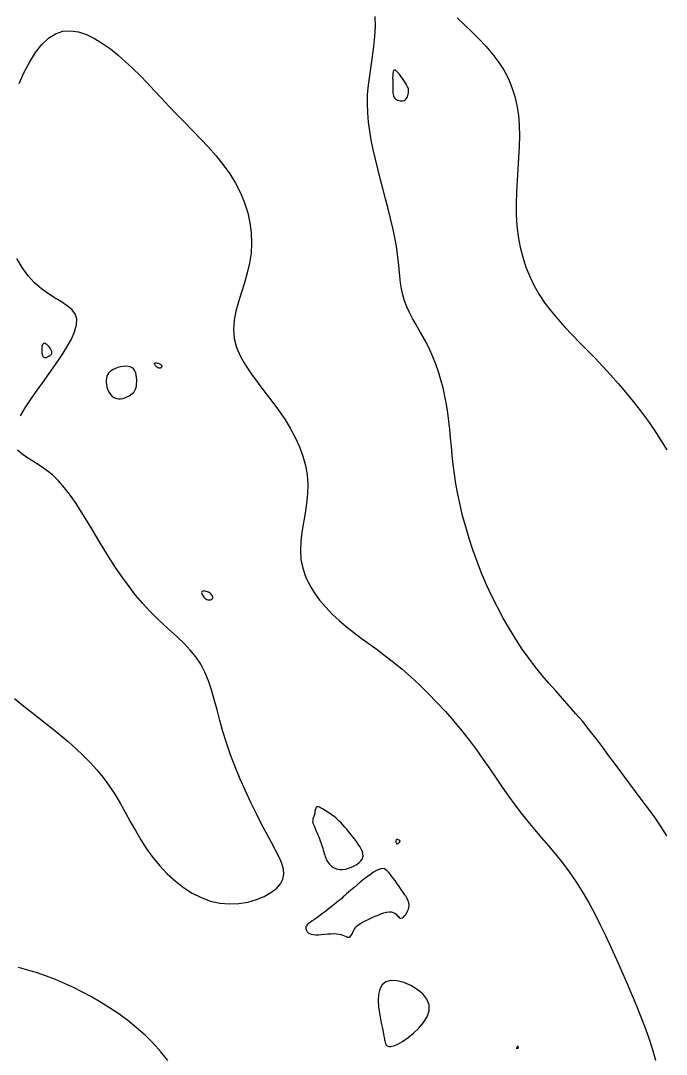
# Model space of a CAD drawing. Extents: x 3040093 to 3056816, y 408076 to 509144.
# Drawn here: x 3046790.7 to 3046851.5, y 435740.4 to 435837.7 of the extents above; entities that cross this region are included whole.
import ezdxf

# ---------------------------------------------------------------- set-up
doc = ezdxf.new("R2010")
doc.units = 0
doc.layers.add('V-CHAN-CONT-EL17', color=7, linetype='Continuous')

msp = doc.modelspace()

# ---------------------------------------------------------------- linework, layer by layer
at = {"layer": 'V-CHAN-CONT-EL17'}
for points in [[(3046851.592, 435761.025), (3046851.073, 435761.866), (3046850.502, 435762.697), (3046849.894, 435763.523), (3046849.264, 435764.35), (3046848.628, 435765.182), (3046847.998, 435766.023), (3046847.374, 435766.869), (3046846.755, 435767.715), (3046846.139, 435768.556), (3046845.524, 435769.386), (3046844.908, 435770.201), (3046844.289, 435770.996), (3046843.665, 435771.765), (3046843.035, 435772.506), (3046842.4, 435773.227), (3046841.761, 435773.938), (3046841.121, 435774.65), (3046840.481, 435775.374), (3046839.844, 435776.121), (3046839.211, 435776.901), (3046838.584, 435777.725), (3046837.965, 435778.6), (3046837.357, 435779.524), (3046836.765, 435780.49), (3046836.19, 435781.493), (3046835.638, 435782.525), (3046835.111, 435783.582), (3046834.613, 435784.657), (3046834.147, 435785.744), (3046833.717, 435786.837), (3046833.323, 435787.929), (3046832.966, 435789.016), (3046832.644, 435790.09), (3046832.359, 435791.147), (3046832.11, 435792.179), (3046831.898, 435793.182), (3046831.722, 435794.148), (3046831.581, 435795.075), (3046831.469, 435795.965), (3046831.378, 435796.824), (3046831.3, 435797.658), (3046831.228, 435798.47), (3046831.153, 435799.268), (3046831.068, 435800.056), (3046830.965, 435800.84), (3046830.838, 435801.622), (3046830.686, 435802.402), (3046830.508, 435803.174), (3046830.306, 435803.934), (3046830.079, 435804.678), (3046829.829, 435805.401), (3046829.555, 435806.1), (3046829.257, 435806.769), (3046828.939, 435807.407), (3046828.607, 435808.016), (3046828.272, 435808.603), (3046827.942, 435809.171), (3046827.628, 435809.727), (3046827.339, 435810.275), (3046827.085, 435810.821), (3046826.875, 435811.37), (3046826.715, 435811.926), (3046826.597, 435812.496), (3046826.51, 435813.085), (3046826.441, 435813.699), (3046826.378, 435814.345), (3046826.311, 435815.027), (3046826.226, 435815.751), (3046826.113, 435816.524), (3046825.963, 435817.348), (3046825.779, 435818.216), (3046825.568, 435819.119), (3046825.338, 435820.047), (3046825.096, 435820.99), (3046824.847, 435821.938), (3046824.599, 435822.882), (3046824.36, 435823.812), (3046824.135, 435824.721), (3046823.93, 435825.611), (3046823.751, 435826.486), (3046823.601, 435827.35), (3046823.487, 435828.209), (3046823.414, 435829.067), (3046823.387, 435829.928), (3046823.41, 435830.797), (3046823.485, 435831.677), (3046823.6, 435832.569), (3046823.735, 435833.472), (3046823.874, 435834.386), (3046823.999, 435835.311), (3046824.094, 435836.246), (3046824.14, 435837.191), (3046824.12, 435838.145)], [(3046831.854, 435838.002), (3046832.517, 435837.375), (3046833.212, 435836.712), (3046833.911, 435836.019), (3046834.589, 435835.301), (3046835.217, 435834.566), (3046835.774, 435833.817), (3046836.255, 435833.052), (3046836.665, 435832.268), (3046837.003, 435831.459), (3046837.274, 435830.623), (3046837.478, 435829.754), (3046837.617, 435828.848), (3046837.694, 435827.903), (3046837.714, 435826.914), (3046837.687, 435825.89), (3046837.63, 435824.839), (3046837.557, 435823.768), (3046837.483, 435822.688), (3046837.423, 435821.606), (3046837.391, 435820.53), (3046837.402, 435819.47), (3046837.469, 435818.433), (3046837.594, 435817.422), (3046837.777, 435816.437), (3046838.018, 435815.48), (3046838.318, 435814.552), (3046838.676, 435813.656), (3046839.093, 435812.791), (3046839.568, 435811.96), (3046840.1, 435811.162), (3046840.683, 435810.393), (3046841.31, 435809.643), (3046841.973, 435808.908), (3046842.665, 435808.18), (3046843.379, 435807.451), (3046844.106, 435806.715), (3046844.839, 435805.965), (3046845.572, 435805.196), (3046846.3, 435804.405), (3046847.021, 435803.593), (3046847.731, 435802.76), (3046848.426, 435801.906), (3046849.103, 435801.031), (3046849.759, 435800.136), (3046850.39, 435799.219), (3046850.995, 435798.284), (3046851.578, 435797.338)], [(3046790.594, 435831.836), (3046791.065, 435832.89), (3046791.578, 435833.869), (3046792.131, 435834.746), (3046792.722, 435835.497), (3046793.35, 435836.096), (3046794.013, 435836.519), (3046794.709, 435836.747), (3046795.431, 435836.795), (3046796.172, 435836.685), (3046796.924, 435836.437), (3046797.681, 435836.073), (3046798.434, 435835.614), (3046799.178, 435835.083), (3046799.904, 435834.5), (3046800.607, 435833.885), (3046801.292, 435833.242), (3046801.966, 435832.574), (3046802.636, 435831.885), (3046803.308, 435831.176), (3046803.988, 435830.45), (3046804.685, 435829.71), (3046805.404, 435828.958), (3046806.149, 435828.197), (3046806.909, 435827.424), (3046807.669, 435826.638), (3046808.416, 435825.837), (3046809.134, 435825.02), (3046809.81, 435824.183), (3046810.428, 435823.325), (3046810.975, 435822.444), (3046811.439, 435821.539), (3046811.817, 435820.614), (3046812.109, 435819.674), (3046812.315, 435818.724), (3046812.436, 435817.769), (3046812.472, 435816.814), (3046812.423, 435815.863), (3046812.288, 435814.923), (3046812.074, 435813.996), (3046811.807, 435813.083), (3046811.517, 435812.183), (3046811.236, 435811.295), (3046810.996, 435810.417), (3046810.828, 435809.548), (3046810.763, 435808.687), (3046810.833, 435807.834), (3046811.059, 435806.987), (3046811.424, 435806.145), (3046811.9, 435805.305), (3046812.462, 435804.467), (3046813.081, 435803.629), (3046813.73, 435802.789), (3046814.383, 435801.946), (3046815.013, 435801.099), (3046815.595, 435800.245), (3046816.121, 435799.385), (3046816.585, 435798.519), (3046816.981, 435797.647), (3046817.303, 435796.769), (3046817.546, 435795.885), (3046817.704, 435794.995), (3046817.771, 435794.1), (3046817.747, 435793.2), (3046817.653, 435792.298), (3046817.516, 435791.397), (3046817.364, 435790.501), (3046817.222, 435789.614), (3046817.118, 435788.738), (3046817.078, 435787.878), (3046817.13, 435787.037), (3046817.294, 435786.218), (3046817.564, 435785.423), (3046817.928, 435784.654), (3046818.373, 435783.914), (3046818.888, 435783.204), (3046819.461, 435782.525), (3046820.079, 435781.881), (3046820.73, 435781.273), (3046821.405, 435780.7), (3046822.099, 435780.153), (3046822.813, 435779.619), (3046823.546, 435779.085), (3046824.297, 435778.54), (3046825.066, 435777.971), (3046825.851, 435777.365), (3046826.653, 435776.711), (3046827.469, 435775.998), (3046828.293, 435775.233), (3046829.117, 435774.424), (3046829.935, 435773.578), (3046830.739, 435772.705), (3046831.521, 435771.812), (3046832.273, 435770.909), (3046832.989, 435770.003), (3046833.664, 435769.101), (3046834.304, 435768.208), (3046834.916, 435767.325), (3046835.509, 435766.454), (3046836.093, 435765.598), (3046836.674, 435764.759), (3046837.262, 435763.94), (3046837.865, 435763.141), (3046838.489, 435762.365), (3046839.13, 435761.601), (3046839.783, 435760.841), (3046840.443, 435760.073), (3046841.102, 435759.288), (3046841.756, 435758.475), (3046842.399, 435757.623), (3046843.024, 435756.723), (3046843.628, 435755.768), (3046844.211, 435754.764), (3046844.773, 435753.722), (3046845.316, 435752.651), (3046845.841, 435751.563), (3046846.35, 435750.467), (3046846.844, 435749.374), (3046847.324, 435748.293), (3046847.791, 435747.233), (3046848.243, 435746.19), (3046848.679, 435745.156), (3046849.094, 435744.126), (3046849.488, 435743.092), (3046849.858, 435742.049), (3046850.202, 435740.99), (3046850.517, 435739.907)], [(3046790.694, 435800.565), (3046791.138, 435801.299), (3046791.65, 435802.071), (3046792.212, 435802.872), (3046792.807, 435803.696), (3046793.415, 435804.534), (3046794.013, 435805.374), (3046794.576, 435806.201), (3046795.08, 435807.002), (3046795.5, 435807.764), (3046795.811, 435808.473), (3046795.988, 435809.114), (3046796.008, 435809.675), (3046795.854, 435810.148), (3046795.546, 435810.554), (3046795.111, 435810.919), (3046794.578, 435811.269), (3046793.975, 435811.631), (3046793.331, 435812.033), (3046792.672, 435812.5), (3046792.028, 435813.06), (3046791.422, 435813.731), (3046790.864, 435814.507), (3046790.357, 435815.374)], [(3046790.159, 435773.946), (3046790.867, 435773.36), (3046791.588, 435772.782), (3046792.316, 435772.209), (3046793.049, 435771.634), (3046793.781, 435771.054), (3046794.507, 435770.464), (3046795.225, 435769.859), (3046795.928, 435769.237), (3046796.612, 435768.593), (3046797.274, 435767.924), (3046797.907, 435767.226), (3046798.508, 435766.496), (3046799.072, 435765.73), (3046799.597, 435764.926), (3046800.093, 435764.093), (3046800.573, 435763.238), (3046801.049, 435762.371), (3046801.535, 435761.502), (3046802.042, 435760.639), (3046802.584, 435759.793), (3046803.173, 435758.972), (3046803.819, 435758.187), (3046804.519, 435757.448), (3046805.266, 435756.768), (3046806.054, 435756.159), (3046806.877, 435755.633), (3046807.729, 435755.203), (3046808.603, 435754.881), (3046809.494, 435754.678), (3046810.392, 435754.603), (3046811.279, 435754.644), (3046812.134, 435754.787), (3046812.936, 435755.016), (3046813.664, 435755.317), (3046814.297, 435755.673), (3046814.815, 435756.071), (3046815.195, 435756.494), (3046815.424, 435756.933), (3046815.51, 435757.392), (3046815.47, 435757.884), (3046815.318, 435758.419), (3046815.07, 435759.007), (3046814.741, 435759.659), (3046814.348, 435760.387), (3046813.904, 435761.2), (3046813.426, 435762.106), (3046812.925, 435763.091), (3046812.414, 435764.14), (3046811.904, 435765.236), (3046811.406, 435766.362), (3046810.933, 435767.502), (3046810.497, 435768.639), (3046810.108, 435769.757), (3046809.774, 435770.841), (3046809.484, 435771.887), (3046809.219, 435772.89), (3046808.963, 435773.849), (3046808.699, 435774.759), (3046808.41, 435775.618), (3046808.08, 435776.422), (3046807.69, 435777.169), (3046807.229, 435777.858), (3046806.704, 435778.501), (3046806.126, 435779.112), (3046805.507, 435779.706), (3046804.859, 435780.296), (3046804.192, 435780.898), (3046803.518, 435781.526), (3046802.849, 435782.194), (3046802.194, 435782.913), (3046801.556, 435783.68), (3046800.933, 435784.486), (3046800.326, 435785.325), (3046799.734, 435786.189), (3046799.157, 435787.071), (3046798.594, 435787.964), (3046798.046, 435788.86), (3046797.512, 435789.751), (3046796.985, 435790.627), (3046796.463, 435791.478), (3046795.938, 435792.294), (3046795.405, 435793.064), (3046794.859, 435793.778), (3046794.296, 435794.425), (3046793.708, 435794.995), (3046793.096, 435795.483), (3046792.478, 435795.904), (3046791.878, 435796.277), (3046791.319, 435796.624), (3046790.824, 435796.965), (3046790.417, 435797.319)], [(3046804.602, 435739.857), (3046803.936, 435740.698), (3046803.214, 435741.495), (3046802.444, 435742.247), (3046801.639, 435742.957), (3046800.807, 435743.622), (3046799.959, 435744.245), (3046799.105, 435744.824), (3046798.255, 435745.36), (3046797.408, 435745.856), (3046796.561, 435746.314), (3046795.715, 435746.736), (3046794.865, 435747.124), (3046794.012, 435747.481), (3046793.152, 435747.809), (3046792.284, 435748.11), (3046791.407, 435748.386), (3046790.518, 435748.636)]]:
    msp.add_lwpolyline(points, dxfattribs=at)
for points in [[(3046826.019, 435830.398), (3046826.121, 435830.327), (3046826.236, 435830.269), (3046826.359, 435830.226), (3046826.487, 435830.201), (3046826.614, 435830.195), (3046826.735, 435830.209), (3046826.846, 435830.246), (3046826.943, 435830.307), (3046827.026, 435830.388), (3046827.095, 435830.485), (3046827.152, 435830.593), (3046827.196, 435830.708), (3046827.23, 435830.825), (3046827.253, 435830.941), (3046827.266, 435831.05), (3046827.27, 435831.149), (3046827.264, 435831.242), (3046827.246, 435831.334), (3046827.215, 435831.43), (3046827.169, 435831.533), (3046827.108, 435831.65), (3046827.029, 435831.784), (3046826.931, 435831.941), (3046826.815, 435832.123), (3046826.684, 435832.319), (3046826.545, 435832.517), (3046826.403, 435832.705), (3046826.264, 435832.869), (3046826.134, 435832.998), (3046826.02, 435833.078), (3046825.925, 435833.097), (3046825.856, 435833.046), (3046825.81, 435832.933), (3046825.781, 435832.771), (3046825.768, 435832.572), (3046825.765, 435832.347), (3046825.769, 435832.108), (3046825.775, 435831.869), (3046825.78, 435831.64), (3046825.781, 435831.432), (3046825.781, 435831.246), (3046825.782, 435831.079), (3046825.788, 435830.93), (3046825.803, 435830.797), (3046825.83, 435830.68), (3046825.873, 435830.575), (3046825.935, 435830.481)], [(3046792.886, 435806.06), (3046792.853, 435806.107), (3046792.824, 435806.166), (3046792.8, 435806.239), (3046792.781, 435806.324), (3046792.765, 435806.42), (3046792.754, 435806.528), (3046792.747, 435806.647), (3046792.744, 435806.775), (3046792.747, 435806.907), (3046792.756, 435807.037), (3046792.773, 435807.157), (3046792.801, 435807.26), (3046792.84, 435807.342), (3046792.892, 435807.393), (3046792.958, 435807.409), (3046793.04, 435807.385), (3046793.132, 435807.325), (3046793.229, 435807.238), (3046793.327, 435807.13), (3046793.421, 435807.009), (3046793.504, 435806.882), (3046793.571, 435806.757), (3046793.618, 435806.641), (3046793.641, 435806.54), (3046793.642, 435806.453), (3046793.623, 435806.38), (3046793.589, 435806.317), (3046793.542, 435806.263), (3046793.486, 435806.217), (3046793.425, 435806.175), (3046793.361, 435806.137), (3046793.298, 435806.102), (3046793.236, 435806.069), (3046793.176, 435806.041), (3046793.119, 435806.02), (3046793.064, 435806.006), (3046793.013, 435806.002), (3046792.966, 435806.008), (3046792.923, 435806.027)], [(3046801.209, 435802.609), (3046801.322, 435802.709), (3046801.415, 435802.816), (3046801.49, 435802.932), (3046801.548, 435803.06), (3046801.593, 435803.202), (3046801.625, 435803.36), (3046801.647, 435803.538), (3046801.66, 435803.736), (3046801.662, 435803.949), (3046801.649, 435804.167), (3046801.616, 435804.383), (3046801.562, 435804.589), (3046801.481, 435804.777), (3046801.37, 435804.939), (3046801.226, 435805.067), (3046801.047, 435805.154), (3046800.839, 435805.203), (3046800.61, 435805.218), (3046800.369, 435805.203), (3046800.125, 435805.161), (3046799.885, 435805.097), (3046799.658, 435805.014), (3046799.452, 435804.916), (3046799.274, 435804.807), (3046799.124, 435804.687), (3046799.003, 435804.555), (3046798.908, 435804.411), (3046798.838, 435804.254), (3046798.794, 435804.085), (3046798.774, 435803.902), (3046798.777, 435803.705), (3046798.802, 435803.495), (3046798.849, 435803.279), (3046798.917, 435803.062), (3046799.006, 435802.853), (3046799.115, 435802.659), (3046799.243, 435802.487), (3046799.39, 435802.345), (3046799.556, 435802.239), (3046799.739, 435802.176), (3046799.934, 435802.151), (3046800.137, 435802.159), (3046800.341, 435802.195), (3046800.543, 435802.254), (3046800.735, 435802.33), (3046800.914, 435802.417), (3046801.073, 435802.512)], [(3046803.716, 435805.071), (3046803.778, 435805.058), (3046803.835, 435805.056), (3046803.887, 435805.062), (3046803.933, 435805.076), (3046803.972, 435805.096), (3046804.004, 435805.12), (3046804.026, 435805.149), (3046804.04, 435805.179), (3046804.043, 435805.211), (3046804.037, 435805.244), (3046804.02, 435805.278), (3046803.992, 435805.312), (3046803.954, 435805.346), (3046803.904, 435805.379), (3046803.843, 435805.411), (3046803.771, 435805.441), (3046803.692, 435805.468), (3046803.609, 435805.491), (3046803.529, 435805.507), (3046803.454, 435805.516), (3046803.39, 435805.515), (3046803.342, 435805.504), (3046803.312, 435805.481), (3046803.306, 435805.446), (3046803.32, 435805.4), (3046803.351, 435805.347), (3046803.396, 435805.291), (3046803.452, 435805.234), (3046803.516, 435805.18), (3046803.583, 435805.133), (3046803.651, 435805.096)], [(3046808.811, 435783.401), (3046808.818, 435783.466), (3046808.808, 435783.536), (3046808.781, 435783.609), (3046808.739, 435783.682), (3046808.681, 435783.755), (3046808.608, 435783.824), (3046808.522, 435783.888), (3046808.423, 435783.945), (3046808.316, 435783.993), (3046808.206, 435784.03), (3046808.099, 435784.054), (3046807.998, 435784.065), (3046807.911, 435784.059), (3046807.841, 435784.035), (3046807.793, 435783.992), (3046807.773, 435783.929), (3046807.777, 435783.849), (3046807.804, 435783.759), (3046807.849, 435783.662), (3046807.911, 435783.565), (3046807.985, 435783.471), (3046808.069, 435783.388), (3046808.159, 435783.318), (3046808.254, 435783.267), (3046808.349, 435783.233), (3046808.443, 435783.217), (3046808.532, 435783.216), (3046808.613, 435783.23), (3046808.685, 435783.256), (3046808.743, 435783.295), (3046808.786, 435783.343)], [(3046819.277, 435759.518), (3046819.322, 435759.361), (3046819.368, 435759.21), (3046819.417, 435759.063), (3046819.472, 435758.919), (3046819.535, 435758.779), (3046819.609, 435758.642), (3046819.695, 435758.507), (3046819.796, 435758.374), (3046819.913, 435758.247), (3046820.049, 435758.131), (3046820.203, 435758.029), (3046820.378, 435757.947), (3046820.575, 435757.887), (3046820.796, 435757.855), (3046821.04, 435757.856), (3046821.309, 435757.891), (3046821.591, 435757.959), (3046821.876, 435758.057), (3046822.151, 435758.181), (3046822.405, 435758.33), (3046822.626, 435758.498), (3046822.802, 435758.683), (3046822.921, 435758.882), (3046822.975, 435759.093), (3046822.969, 435759.312), (3046822.912, 435759.538), (3046822.812, 435759.77), (3046822.679, 435760.006), (3046822.52, 435760.245), (3046822.344, 435760.484), (3046822.161, 435760.723), (3046821.977, 435760.959), (3046821.794, 435761.19), (3046821.613, 435761.416), (3046821.434, 435761.634), (3046821.256, 435761.843), (3046821.081, 435762.041), (3046820.909, 435762.227), (3046820.74, 435762.398), (3046820.574, 435762.554), (3046820.411, 435762.696), (3046820.252, 435762.825), (3046820.095, 435762.944), (3046819.942, 435763.054), (3046819.792, 435763.156), (3046819.645, 435763.253), (3046819.501, 435763.346), (3046819.36, 435763.436), (3046819.223, 435763.521), (3046819.094, 435763.597), (3046818.972, 435763.661), (3046818.861, 435763.711), (3046818.761, 435763.741), (3046818.676, 435763.75), (3046818.606, 435763.734), (3046818.552, 435763.691), (3046818.513, 435763.624), (3046818.485, 435763.539), (3046818.465, 435763.441), (3046818.449, 435763.335), (3046818.435, 435763.226), (3046818.42, 435763.118), (3046818.399, 435763.017), (3046818.372, 435762.927), (3046818.34, 435762.845), (3046818.307, 435762.768), (3046818.275, 435762.693), (3046818.249, 435762.616), (3046818.231, 435762.533), (3046818.225, 435762.442), (3046818.234, 435762.339), (3046818.26, 435762.221), (3046818.302, 435762.089), (3046818.357, 435761.945), (3046818.422, 435761.79), (3046818.494, 435761.627), (3046818.571, 435761.457), (3046818.65, 435761.281), (3046818.729, 435761.102), (3046818.804, 435760.921), (3046818.876, 435760.738), (3046818.944, 435760.556), (3046819.009, 435760.375), (3046819.07, 435760.195), (3046819.127, 435760.019), (3046819.181, 435759.847), (3046819.231, 435759.679)], [(3046826.444, 435760.467), (3046826.458, 435760.49), (3046826.465, 435760.509), (3046826.465, 435760.526), (3046826.459, 435760.541), (3046826.446, 435760.556), (3046826.427, 435760.572), (3046826.401, 435760.589), (3046826.368, 435760.609), (3046826.331, 435760.63), (3046826.292, 435760.649), (3046826.251, 435760.664), (3046826.21, 435760.673), (3046826.172, 435760.674), (3046826.139, 435760.664), (3046826.111, 435760.642), (3046826.09, 435760.606), (3046826.077, 435760.559), (3046826.071, 435760.505), (3046826.072, 435760.448), (3046826.08, 435760.393), (3046826.094, 435760.343), (3046826.115, 435760.302), (3046826.141, 435760.275), (3046826.173, 435760.265), (3046826.209, 435760.269), (3046826.247, 435760.285), (3046826.287, 435760.31), (3046826.326, 435760.34), (3046826.363, 435760.375), (3046826.395, 435760.409), (3046826.423, 435760.441)], [(3046820.683, 435751.766), (3046820.89, 435751.716), (3046821.074, 435751.655), (3046821.235, 435751.593), (3046821.375, 435751.536), (3046821.497, 435751.492), (3046821.601, 435751.469), (3046821.689, 435751.476), (3046821.764, 435751.517), (3046821.828, 435751.588), (3046821.886, 435751.685), (3046821.942, 435751.8), (3046821.999, 435751.928), (3046822.062, 435752.063), (3046822.136, 435752.199), (3046822.223, 435752.33), (3046822.327, 435752.451), (3046822.45, 435752.564), (3046822.591, 435752.67), (3046822.75, 435752.774), (3046822.929, 435752.875), (3046823.127, 435752.979), (3046823.345, 435753.086), (3046823.583, 435753.199), (3046823.839, 435753.32), (3046824.11, 435753.442), (3046824.387, 435753.561), (3046824.664, 435753.668), (3046824.934, 435753.757), (3046825.191, 435753.822), (3046825.428, 435753.856), (3046825.638, 435753.853), (3046825.816, 435753.808), (3046825.967, 435753.731), (3046826.094, 435753.634), (3046826.204, 435753.528), (3046826.302, 435753.426), (3046826.393, 435753.34), (3046826.483, 435753.281), (3046826.577, 435753.262), (3046826.679, 435753.291), (3046826.786, 435753.364), (3046826.893, 435753.472), (3046826.997, 435753.608), (3046827.092, 435753.764), (3046827.175, 435753.931), (3046827.242, 435754.102), (3046827.287, 435754.268), (3046827.308, 435754.424), (3046827.308, 435754.567), (3046827.29, 435754.698), (3046827.26, 435754.817), (3046827.22, 435754.924), (3046827.176, 435755.019), (3046827.131, 435755.101), (3046827.089, 435755.172), (3046827.054, 435755.233), (3046827.023, 435755.286), (3046826.991, 435755.34), (3046826.955, 435755.398), (3046826.912, 435755.466), (3046826.856, 435755.551), (3046826.785, 435755.658), (3046826.694, 435755.791), (3046826.581, 435755.956), (3046826.449, 435756.146), (3046826.303, 435756.354), (3046826.147, 435756.574), (3046825.986, 435756.797), (3046825.824, 435757.017), (3046825.667, 435757.226), (3046825.519, 435757.418), (3046825.382, 435757.584), (3046825.252, 435757.722), (3046825.122, 435757.828), (3046824.986, 435757.898), (3046824.836, 435757.929), (3046824.665, 435757.917), (3046824.468, 435757.859), (3046824.238, 435757.751), (3046823.969, 435757.592), (3046823.671, 435757.391), (3046823.354, 435757.158), (3046823.027, 435756.904), (3046822.701, 435756.642), (3046822.387, 435756.38), (3046822.094, 435756.131), (3046821.834, 435755.905), (3046821.614, 435755.711), (3046821.426, 435755.543), (3046821.261, 435755.395), (3046821.11, 435755.26), (3046820.963, 435755.13), (3046820.81, 435754.999), (3046820.642, 435754.858), (3046820.449, 435754.7), (3046820.224, 435754.521), (3046819.972, 435754.325), (3046819.703, 435754.118), (3046819.425, 435753.906), (3046819.146, 435753.696), (3046818.875, 435753.495), (3046818.62, 435753.309), (3046818.391, 435753.144), (3046818.193, 435753.004), (3046818.027, 435752.888), (3046817.89, 435752.789), (3046817.781, 435752.703), (3046817.698, 435752.625), (3046817.639, 435752.55), (3046817.601, 435752.473), (3046817.584, 435752.389), (3046817.585, 435752.295), (3046817.607, 435752.194), (3046817.651, 435752.091), (3046817.72, 435751.991), (3046817.817, 435751.898), (3046817.942, 435751.818), (3046818.1, 435751.756), (3046818.291, 435751.715), (3046818.517, 435751.7), (3046818.772, 435751.705), (3046819.046, 435751.724), (3046819.334, 435751.751), (3046819.626, 435751.778), (3046819.914, 435751.8), (3046820.192, 435751.809), (3046820.45, 435751.799)], [(3046828.987, 435745.633), (3046828.596, 435746.128), (3046828.072, 435746.566), (3046827.463, 435746.929), (3046826.815, 435747.199), (3046826.175, 435747.357), (3046825.59, 435747.387), (3046825.108, 435747.269), (3046824.762, 435746.994), (3046824.544, 435746.587), (3046824.432, 435746.082), (3046824.405, 435745.512), (3046824.441, 435744.912), (3046824.52, 435744.316), (3046824.62, 435743.756), (3046824.719, 435743.266), (3046824.801, 435742.873), (3046824.864, 435742.569), (3046824.912, 435742.337), (3046824.947, 435742.162), (3046824.974, 435742.028), (3046824.993, 435741.918), (3046825.01, 435741.818), (3046825.026, 435741.711), (3046825.047, 435741.586), (3046825.082, 435741.454), (3046825.144, 435741.332), (3046825.243, 435741.234), (3046825.392, 435741.177), (3046825.602, 435741.176), (3046825.885, 435741.248), (3046826.252, 435741.409), (3046826.707, 435741.669), (3046827.218, 435742.018), (3046827.744, 435742.439), (3046828.246, 435742.919), (3046828.682, 435743.44), (3046829.014, 435743.988), (3046829.199, 435744.546), (3046829.199, 435745.1)], [(3046837.562, 435741.038), (3046837.574, 435741.042), (3046837.585, 435741.046), (3046837.593, 435741.05), (3046837.6, 435741.054), (3046837.605, 435741.059), (3046837.61, 435741.064), (3046837.613, 435741.069), (3046837.616, 435741.075), (3046837.618, 435741.082), (3046837.619, 435741.089), (3046837.62, 435741.096), (3046837.621, 435741.102), (3046837.622, 435741.109), (3046837.622, 435741.116), (3046837.623, 435741.122), (3046837.624, 435741.128), (3046837.625, 435741.133), (3046837.625, 435741.138), (3046837.625, 435741.142), (3046837.624, 435741.147), (3046837.621, 435741.152), (3046837.617, 435741.157), (3046837.611, 435741.162), (3046837.603, 435741.167), (3046837.593, 435741.173), (3046837.582, 435741.178), (3046837.57, 435741.182), (3046837.558, 435741.186), (3046837.546, 435741.188), (3046837.535, 435741.188), (3046837.525, 435741.186), (3046837.516, 435741.182), (3046837.508, 435741.175), (3046837.502, 435741.166), (3046837.495, 435741.156), (3046837.489, 435741.145), (3046837.483, 435741.133), (3046837.475, 435741.12), (3046837.467, 435741.106), (3046837.457, 435741.093), (3046837.447, 435741.081), (3046837.437, 435741.068), (3046837.428, 435741.057), (3046837.421, 435741.046), (3046837.416, 435741.037), (3046837.415, 435741.03), (3046837.418, 435741.025), (3046837.426, 435741.021), (3046837.439, 435741.02), (3046837.454, 435741.02), (3046837.472, 435741.021), (3046837.491, 435741.024), (3046837.511, 435741.027), (3046837.53, 435741.03), (3046837.547, 435741.034)]]:
    msp.add_lwpolyline(points, close=True, dxfattribs=at)

doc.saveas('drawing.dxf')
